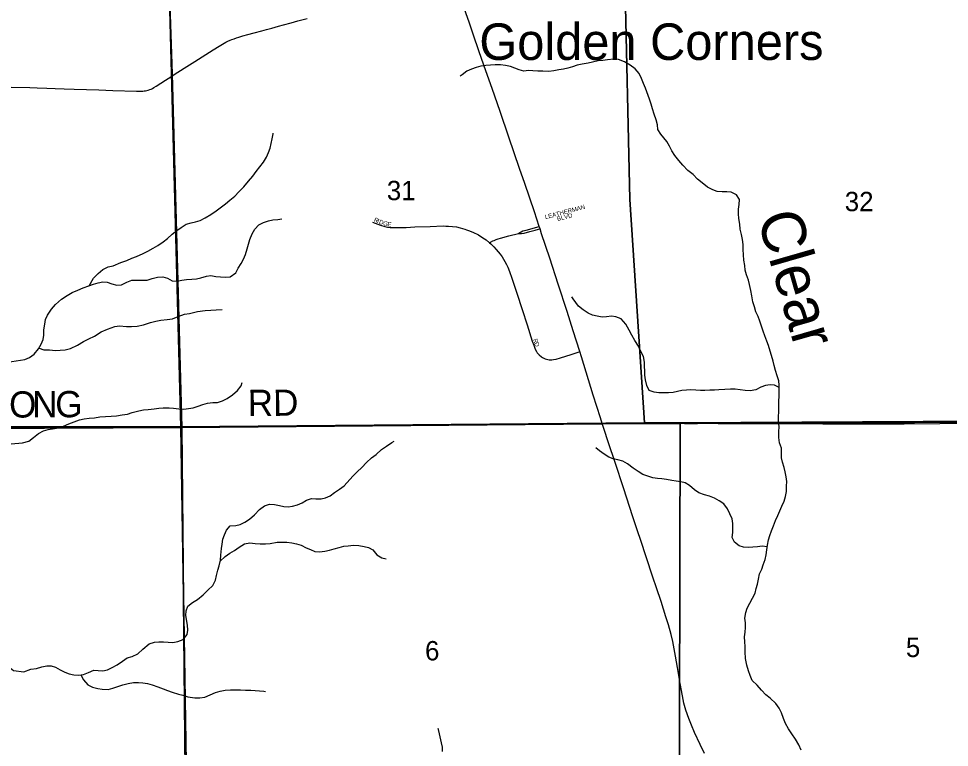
# Model space of a CAD drawing. Extents: x 1985906 to 2360102, y 891258 to 1222054.
# Drawn here: x 2106722 to 2117368, y 1053500 to 1061829 of the extents above; entities that cross this region are included whole.
import ezdxf

# ---------------------------------------------------------------- set-up
doc = ezdxf.new("R2010")
doc.units = 0
for name, color, linetype in [('GM_X_County_Road', 7, 'Continuous'), ('GM_X_Minor_River', 7, 'Continuous'), ('GM_X_Minor_River_Text', 7, 'Continuous'), ('GM_X_Section', 7, 'Continuous'), ('GM_X_Section_Text', 7, 'Continuous'), ('GM_X_State_Route', 7, 'Continuous'), ('GM_X_Township', 7, 'Continuous'), ('GM_X_Township_Road', 7, 'Continuous'), ('GM_X_Township_Road_Text', 7, 'Continuous'), ('GM_X_Township_Subdivision', 7, 'Continuous'), ('GM_X_Township_Subdivision_Text', 7, 'Continuous'), ('GM_X_Unincorporated_Text', 7, 'Continuous')]:
    doc.layers.add(name, color=color, linetype=linetype)

msp = doc.modelspace()

# ---------------------------------------------------------------- linework, layer by layer
at = {"layer": 'GM_X_County_Road'}
for points in [[(2108433, 1061145), (2108544, 1061216), (2108646, 1061281), (2108738, 1061340), (2108865, 1061420), (2108946, 1061471), (2109015, 1061515), (2109054, 1061538), (2109072, 1061548), (2109094, 1061559), (2109115, 1061570), (2109141, 1061581), (2109163, 1061590), (2109187, 1061599), (2109214, 1061609), (2109243, 1061618), (2109286, 1061631), (2109346, 1061648), (2109418, 1061668), (2109506, 1061691), (2109558, 1061706), (2109617, 1061721), (2109693, 1061742), (2109752, 1061757), (2109838, 1061781), (2109917, 1061802), (2110022, 1061831)], [(2106637, 1061047), (2106850, 1061040), (2106933, 1061037), (2107045, 1061034), (2107139, 1061030), (2107245, 1061027), (2107358, 1061023), (2107497, 1061018), (2107639, 1061014), (2107800, 1061008), (2108072, 1061000), (2108103, 1060999), (2108123, 1060999), (2108142, 1061000), (2108158, 1061002), (2108174, 1061004), (2108188, 1061007), (2108205, 1061012), (2108222, 1061018), (2108237, 1061024), (2108253, 1061032), (2108270, 1061042), (2108296, 1061056), (2108403, 1061126), (2108433, 1061145)]]:
    msp.add_lwpolyline(points, dxfattribs=at)
at = {"layer": 'GM_X_Minor_River'}
msp.add_line((2106637, 1056971), (2106767, 1056979), dxfattribs=at)
for points in [[(2115049, 1058901), (2115033, 1058953), (2115027, 1059007), (2115018, 1059067), (2115012, 1059129), (2115008, 1059192), (2115010, 1059248), (2115004, 1059304), (2114990, 1059362), (2114976, 1059424), (2114970, 1059480), (2114961, 1059544), (2114955, 1059599), (2114955, 1059651), (2114963, 1059703), (2114969, 1059763), (2114935, 1059815), (2114873, 1059847), (2114823, 1059851), (2114769, 1059851), (2114714, 1059855), (2114664, 1059871), (2114600, 1059903), (2114540, 1059951), (2114488, 1059995), (2114438, 1060047), (2114378, 1060095), (2114321, 1060155), (2114273, 1060209), (2114229, 1060266), (2114195, 1060318), (2114167, 1060372), (2114135, 1060426), (2114068, 1060510), (2114034, 1060560), (2114030, 1060614), (2114016, 1060672), (2113990, 1060736), (2113974, 1060799), (2113958, 1060853), (2113939, 1060909), (2113891, 1061033), (2113871, 1061089), (2113847, 1061143), (2113819, 1061201), (2113773, 1061256), (2113718, 1061298), (2113652, 1061334), (2113584, 1061360), (2113530, 1061364), (2113458, 1061357), (2113406, 1061351), (2113350, 1061345), (2113286, 1061331), (2113236, 1061321), (2113170, 1061309), (2113112, 1061297), (2113058, 1061279), (2113006, 1061261), (2112956, 1061253), (2112902, 1061245), (2112846, 1061231), (2112788, 1061224), (2112719, 1061228), (2112661, 1061230), (2112603, 1061234), (2112553, 1061236), (2112501, 1061230), (2112447, 1061244), (2112397, 1061262), (2112347, 1061282), (2112293, 1061294), (2112233, 1061300), (2112175, 1061300), (2112119, 1061296), (2112065, 1061292), (2112009, 1061286), (2111955, 1061272), (2111903, 1061252), (2111849, 1061227), (2111795, 1061187), (2111773, 1061171)], [(2107529, 1058776), (2107579, 1058861), (2107631, 1058917), (2107687, 1058963), (2107745, 1058993), (2107805, 1059005), (2107893, 1059040), (2107961, 1059066), (2108019, 1059090), (2108071, 1059110), (2108147, 1059146), (2108199, 1059170), (2108263, 1059204), (2108315, 1059237), (2108375, 1059277), (2108427, 1059315), (2108477, 1059365), (2108531, 1059409), (2108583, 1059443), (2108637, 1059478), (2108695, 1059494), (2108747, 1059506), (2108799, 1059522), (2108857, 1059554), (2108919, 1059592), (2108983, 1059634), (2109087, 1059711), (2109139, 1059753), (2109197, 1059799), (2109243, 1059851), (2109297, 1059907), (2109351, 1059970), (2109401, 1060028), (2109438, 1060080), (2109482, 1060134), (2109522, 1060190), (2109556, 1060244), (2109580, 1060297), (2109600, 1060349), (2109610, 1060401), (2109622, 1060457), (2109632, 1060511), (2109634, 1060519)], [(2106794, 1057934), (2106846, 1057954), (2106902, 1057994), (2106950, 1058054), (2106982, 1058110), (2107002, 1058160), (2107010, 1058213), (2107012, 1058273), (2107022, 1058335), (2107030, 1058389), (2107053, 1058441), (2107099, 1058507), (2107145, 1058562), (2107211, 1058622), (2107277, 1058666), (2107335, 1058698), (2107401, 1058726), (2107461, 1058752), (2107525, 1058775), (2107579, 1058793), (2107633, 1058809), (2107685, 1058819), (2107737, 1058815), (2107787, 1058797), (2107844, 1058781), (2107898, 1058787), (2107962, 1058817), (2108018, 1058839), (2108068, 1058841), (2108140, 1058839), (2108194, 1058841), (2108250, 1058858), (2108310, 1058874), (2108372, 1058876), (2108426, 1058862), (2108478, 1058832), (2108534, 1058830), (2108590, 1058838), (2108644, 1058848), (2108702, 1058852), (2108756, 1058856), (2108806, 1058868), (2108870, 1058886), (2108922, 1058892), (2108977, 1058880), (2109033, 1058876), (2109087, 1058874), (2109143, 1058877), (2109205, 1058923), (2109233, 1058975), (2109267, 1059031), (2109296, 1059081), (2109318, 1059133), (2109338, 1059196), (2109350, 1059250), (2109368, 1059306), (2109394, 1059368), (2109424, 1059422), (2109470, 1059472), (2109524, 1059497), (2109580, 1059517), (2109630, 1059531), (2109686, 1059535), (2109734, 1059539)], [(2115675, 1053468), (2115647, 1053530), (2115609, 1053594), (2115566, 1053654), (2115528, 1053712), (2115494, 1053774), (2115470, 1053828), (2115448, 1053893), (2115420, 1053949), (2115384, 1054003), (2115319, 1054061), (2115269, 1054099), (2115219, 1054155), (2115171, 1054209), (2115113, 1054265), (2115089, 1054321), (2115070, 1054373), (2115050, 1054438), (2115036, 1054516), (2115034, 1054590), (2115032, 1054652), (2115030, 1054706), (2115026, 1054764), (2115031, 1054817), (2115035, 1054871), (2115035, 1054923), (2115027, 1054977), (2115041, 1055041), (2115057, 1055091), (2115085, 1055147), (2115115, 1055204), (2115147, 1055262), (2115159, 1055314), (2115172, 1055366), (2115184, 1055422), (2115198, 1055484), (2115222, 1055535), (2115240, 1055587), (2115262, 1055649), (2115272, 1055699), (2115282, 1055759), (2115288, 1055811), (2115300, 1055871), (2115315, 1055922), (2115335, 1055974), (2115355, 1056030), (2115379, 1056092), (2115405, 1056150), (2115429, 1056204), (2115451, 1056255), (2115477, 1056313), (2115495, 1056369), (2115507, 1056425), (2115504, 1056485), (2115508, 1056539), (2115502, 1056592), (2115490, 1056648), (2115478, 1056698), (2115458, 1056758), (2115450, 1056808), (2115448, 1056866), (2115447, 1056918), (2115427, 1056982), (2115417, 1057041), (2115419, 1057105), (2115421, 1057167), (2115413, 1057223), (2115415, 1057283), (2115417, 1057333), (2115416, 1057389), (2115418, 1057444), (2115420, 1057524), (2115422, 1057578), (2115422, 1057640), (2115416, 1057690), (2115400, 1057748), (2115379, 1057806), (2115365, 1057865), (2115351, 1057915), (2115335, 1057977), (2115319, 1058027), (2115301, 1058093), (2115281, 1058143), (2115259, 1058205), (2115238, 1058258), (2115200, 1058372), (2115180, 1058424), (2115154, 1058476), (2115140, 1058536), (2115120, 1058592), (2115107, 1058660), (2115099, 1058723), (2115081, 1058789), (2115069, 1058839), (2115049, 1058901)], [(2115422, 1057612), (2115368, 1057638), (2115318, 1057642), (2115264, 1057636), (2115212, 1057616), (2115154, 1057588), (2115090, 1057576), (2115032, 1057578), (2114974, 1057588), (2114917, 1057593), (2114863, 1057593), (2114799, 1057589), (2114731, 1057585), (2114681, 1057583), (2114627, 1057581), (2114573, 1057579), (2114521, 1057577), (2114469, 1057583), (2114413, 1057587), (2114363, 1057583), (2114309, 1057577), (2114209, 1057557), (2114155, 1057553), (2114045, 1057552), (2113993, 1057560), (2113936, 1057578), (2113906, 1057636), (2113894, 1057699), (2113886, 1057755), (2113882, 1057903), (2113870, 1057967), (2113841, 1058025), (2113811, 1058084), (2113771, 1058150), (2113737, 1058210), (2113707, 1058270), (2113669, 1058338), (2113614, 1058396), (2113554, 1058422), (2113504, 1058428), (2113446, 1058422), (2113396, 1058418), (2113340, 1058430), (2113288, 1058440), (2113236, 1058464), (2113180, 1058502), (2113128, 1058544), (2113067, 1058626), (2113049, 1058648)], [(2106956, 1058063), (2107009, 1058045), (2107077, 1058043), (2107143, 1058036), (2107197, 1058038), (2107253, 1058042), (2107315, 1058060), (2107394, 1058097), (2107466, 1058139), (2107526, 1058168), (2107592, 1058200), (2107665, 1058251), (2107739, 1058281), (2107823, 1058312), (2107875, 1058316), (2107957, 1058312), (2108013, 1058311), (2108077, 1058315), (2108149, 1058329), (2108230, 1058354), (2108292, 1058372), (2108348, 1058381), (2108422, 1058389), (2108482, 1058397), (2108548, 1058424), (2108618, 1058452), (2108676, 1058460), (2108769, 1058481), (2108855, 1058493), (2108919, 1058498), (2108983, 1058500), (2109051, 1058506)], [(2104694, 1058020), (2104811, 1058070), (2104921, 1058079), (2105027, 1058047), (2105134, 1058060), (2105247, 1058082), (2105371, 1058069), (2105483, 1057999), (2105591, 1057883), (2105703, 1057839), (2105824, 1057856), (2105933, 1057904), (2106046, 1057943), (2106155, 1057934), (2106267, 1057906), (2106373, 1057899), (2106487, 1057893), (2106596, 1057904), (2106794, 1057934)], [(2106767, 1056979), (2106838, 1057001), (2106892, 1057041), (2106948, 1057086), (2107006, 1057116), (2107062, 1057134), (2107132, 1057144), (2107184, 1057152), (2107236, 1057170), (2107296, 1057196), (2107356, 1057220), (2107418, 1057243), (2107472, 1057255), (2107530, 1057263), (2107589, 1057267), (2107653, 1057277), (2107717, 1057283), (2107781, 1057287), (2107841, 1057291), (2107905, 1057299), (2107969, 1057309), (2108021, 1057327), (2108099, 1057348), (2108151, 1057356), (2108205, 1057362), (2108271, 1057370), (2108327, 1057376), (2108377, 1057380), (2108445, 1057382), (2108495, 1057378), (2108553, 1057370), (2108611, 1057364), (2108667, 1057372), (2108719, 1057382), (2108775, 1057398), (2108828, 1057418), (2108882, 1057435), (2108944, 1057441), (2108996, 1057443), (2109056, 1057459), (2109108, 1057489), (2109170, 1057531), (2109226, 1057577), (2109268, 1057632), (2109279, 1057670)], [(2106782, 1054364), (2106862, 1054393), (2106926, 1054403), (2106988, 1054421), (2107044, 1054433), (2107094, 1054433), (2107146, 1054415), (2107198, 1054385), (2107250, 1054359), (2107300, 1054341), (2107355, 1054329), (2107411, 1054325), (2107465, 1054331), (2107523, 1054357), (2107583, 1054381), (2107633, 1054377), (2107687, 1054373), (2107739, 1054386), (2107793, 1054412), (2107849, 1054444), (2107909, 1054486), (2107963, 1054522), (2108021, 1054538), (2108085, 1054568), (2108143, 1054623), (2108215, 1054685), (2108277, 1054703), (2108327, 1054707), (2108381, 1054707), (2108431, 1054703), (2108485, 1054699), (2108543, 1054709), (2108605, 1054733), (2108651, 1054788), (2108659, 1054838), (2108655, 1054896), (2108634, 1055008), (2108640, 1055060), (2108656, 1055114), (2108712, 1055155), (2108770, 1055189), (2108832, 1055243), (2108886, 1055295), (2108942, 1055349), (2108974, 1055412), (2108986, 1055464), (2109002, 1055526), (2109016, 1055576), (2109030, 1055638), (2109035, 1055696), (2109043, 1055773), (2109049, 1055823), (2109059, 1055879), (2109077, 1055929), (2109099, 1055981), (2109141, 1056031), (2109207, 1056037), (2109257, 1056047), (2109311, 1056074), (2109363, 1056108), (2109421, 1056158), (2109477, 1056218), (2109535, 1056262), (2109593, 1056278), (2109649, 1056276), (2109705, 1056264), (2109755, 1056251), (2109805, 1056249), (2109855, 1056255), (2109911, 1056271), (2109965, 1056293), (2110017, 1056325), (2110073, 1056345), (2110123, 1056339), (2110181, 1056341), (2110233, 1056351), (2110285, 1056375), (2110337, 1056414), (2110393, 1056450), (2110445, 1056490), (2110545, 1056598), (2110593, 1056650), (2110649, 1056697), (2110701, 1056755), (2110757, 1056809), (2110811, 1056849), (2110873, 1056905), (2110929, 1056944), (2110993, 1056986), (2111017, 1056998)], [(2115286, 1055793), (2115228, 1055799), (2115172, 1055793), (2115122, 1055789), (2115069, 1055785), (2115015, 1055789), (2114965, 1055803), (2114909, 1055845), (2114885, 1055897), (2114891, 1055957), (2114893, 1056007), (2114891, 1056060), (2114883, 1056112), (2114858, 1056170), (2114830, 1056226), (2114788, 1056282), (2114734, 1056316), (2114680, 1056348), (2114626, 1056370), (2114566, 1056386), (2114504, 1056410), (2114453, 1056444), (2114395, 1056494), (2114345, 1056522), (2114295, 1056536), (2114243, 1056544), (2114193, 1056550), (2114133, 1056560), (2114081, 1056568), (2114029, 1056574), (2113975, 1056582), (2113919, 1056600), (2113862, 1056620), (2113808, 1056652), (2113750, 1056690), (2113686, 1056740), (2113632, 1056770), (2113576, 1056788), (2113524, 1056798), (2113474, 1056818), (2113419, 1056852), (2113367, 1056888), (2113323, 1056922)], [(2109027, 1055627), (2109085, 1055682), (2109137, 1055720), (2109193, 1055751), (2109245, 1055787), (2109307, 1055825), (2109367, 1055839), (2109428, 1055831), (2109484, 1055825), (2109546, 1055827), (2109598, 1055831), (2109678, 1055845), (2109736, 1055847), (2109790, 1055844), (2109846, 1055836), (2109902, 1055826), (2109956, 1055812), (2110010, 1055780), (2110062, 1055760), (2110112, 1055740), (2110164, 1055734), (2110225, 1055742), (2110279, 1055752), (2110333, 1055768), (2110389, 1055784), (2110441, 1055798), (2110491, 1055804), (2110553, 1055810), (2110615, 1055806), (2110673, 1055796), (2110725, 1055784), (2110775, 1055756), (2110821, 1055700), (2110877, 1055668), (2110925, 1055654)], [(2106120, 1054547), (2106164, 1054554), (2106223, 1054575), (2106281, 1054578), (2106337, 1054545), (2106382, 1054487), (2106438, 1054468), (2106492, 1054473), (2106550, 1054462), (2106606, 1054425), (2106662, 1054378), (2106782, 1054364)], [(2107435, 1054328), (2107463, 1054273), (2107515, 1054215), (2107569, 1054189), (2107627, 1054171), (2107679, 1054165), (2107745, 1054163), (2107801, 1054177), (2107857, 1054197), (2107913, 1054213), (2107975, 1054229), (2108035, 1054242), (2108094, 1054242), (2108144, 1054236), (2108198, 1054228), (2108248, 1054216), (2108314, 1054192), (2108374, 1054170), (2108424, 1054150), (2108478, 1054130), (2108550, 1054108), (2108602, 1054096), (2108656, 1054078), (2108739, 1054066), (2108795, 1054066), (2108853, 1054074), (2108973, 1054126), (2109027, 1054144), (2109083, 1054154), (2109147, 1054157), (2109261, 1054157), (2109317, 1054155), (2109377, 1054153), (2109427, 1054151), (2109477, 1054145), (2109527, 1054141), (2109545, 1054139)], [(2111569, 1053451), (2111569, 1053501), (2111561, 1053552), (2111536, 1053656), (2111524, 1053706), (2111522, 1053714)]]:
    msp.add_lwpolyline(points, dxfattribs=at)
at = {"layer": 'GM_X_Section'}
for points in [[(2108437, 1062509), (2108578, 1057164), (2105626, 1057164), (2103305, 1057115), (2103105, 1062493), (2106763, 1062556)], [(2108437, 1062509), (2113655, 1062309), (2113713, 1059760), (2113883, 1057208), (2108578, 1057164)], [(2118890, 1062418), (2118962, 1059841), (2119155, 1057234), (2114288, 1057210), (2113883, 1057208), (2113713, 1059760), (2113655, 1062309)], [(2114288, 1057210), (2114277, 1052161), (2108656, 1052126), (2108578, 1057164), (2113883, 1057208)], [(2119645, 1057233), (2119612, 1052188), (2114277, 1052161), (2114288, 1057210), (2119155, 1057234)], [(2108578, 1057164), (2108656, 1052126), (2108655, 1051944), (2103079, 1052073), (2103253, 1057115), (2103305, 1057115), (2105626, 1057164)]]:
    msp.add_lwpolyline(points, close=True, dxfattribs=at)
at = {"layer": 'GM_X_State_Route'}
msp.add_lwpolyline([(2114568, 1053429), (2114519, 1053534), (2114455, 1053669), (2114418, 1053753), (2114387, 1053828), (2114355, 1053926), (2114332, 1054005), (2114314, 1054089), (2114291, 1054229), (2114258, 1054414), (2114236, 1054541), (2114205, 1054711), (2114187, 1054788), (2114157, 1054899), (2114127, 1054993), (2114071, 1055166), (2114019, 1055322), (2113977, 1055447), (2113900, 1055679), (2113840, 1055864), (2113803, 1055973), (2113745, 1056145), (2113643, 1056456), (2113541, 1056767), (2113474, 1056970), (2113413, 1057157), (2113398, 1057203), (2113379, 1057265), (2113295, 1057526), (2113159, 1057964), (2113140, 1058023), (2113064, 1058262), (2112995, 1058481), (2112893, 1058793), (2112798, 1059090), (2112704, 1059370), (2112686, 1059427), (2112677, 1059452), (2112623, 1059620), (2112513, 1059946), (2112452, 1060116), (2112329, 1060473), (2112230, 1060768), (2112138, 1061032), (2112067, 1061233), (2111992, 1061450), (2111922, 1061652), (2111880, 1061777), (2111754, 1062135)], dxfattribs=at)
at = {"layer": 'GM_X_Township'}
for points in [[(2106583, 1089599), (2107472, 1089594), (2107486, 1089138), (2107561, 1087031), (2107642, 1084033), (2107648, 1083989), (2107874, 1078624), (2108080, 1073154), (2108347, 1065164), (2108479, 1061198), (2108590, 1057156), (2105448, 1057141)], [(2130438, 1057318), (2124800, 1057239), (2124560, 1057243), (2124522, 1057246), (2119659, 1057225), (2113389, 1057199), (2108590, 1057156), (2108479, 1061198), (2108347, 1065164), (2108080, 1073154), (2107874, 1078624), (2107648, 1083989), (2107642, 1084033), (2107561, 1087031), (2107486, 1089138), (2107472, 1089594), (2107997, 1089591), (2112770, 1089563), (2114137, 1089555), (2118148, 1089526), (2120136, 1089511), (2123152, 1089499), (2136278, 1089412)], [(2108640, 1052043), (2108590, 1057156), (2113389, 1057199), (2119659, 1057225), (2124522, 1057246), (2124560, 1057243), (2124800, 1057239), (2130438, 1057318), (2131220, 1057336), (2135022, 1057409), (2135100, 1057415), (2140404, 1057547), (2140423, 1056660), (2140460, 1052522)], [(2072167, 1051923), (2071927, 1054555), (2071772, 1055614), (2071559, 1056912), (2074072, 1056906), (2076698, 1056917), (2080990, 1056935), (2084687, 1056951), (2086631, 1056959), (2092226, 1056982), (2092653, 1057011), (2096254, 1056991), (2100653, 1057113), (2104604, 1057103), (2104820, 1057134), (2105448, 1057141), (2108590, 1057156), (2108640, 1052043)]]:
    msp.add_lwpolyline(points, dxfattribs=at)
at = {"layer": 'GM_X_Township_Road'}
for points in [[(2108900, 1057162), (2108966, 1057163), (2109033, 1057164), (2109186, 1057165), (2109227, 1057166), (2109261, 1057166), (2109310, 1057167), (2109418, 1057167), (2109468, 1057168), (2109546, 1057169), (2109579, 1057169), (2109680, 1057170), (2109940, 1057172), (2110225, 1057175), (2110432, 1057176), (2110546, 1057177), (2110724, 1057179), (2110797, 1057179), (2110964, 1057182), (2111118, 1057183), (2111382, 1057186), (2111709, 1057189), (2111837, 1057190), (2112050, 1057193), (2112259, 1057195), (2112413, 1057195), (2112536, 1057197), (2112771, 1057199), (2113013, 1057201), (2113172, 1057202), (2113342, 1057203), (2113398, 1057203)], [(2113398, 1057203), (2113472, 1057204), (2113617, 1057205), (2113783, 1057204), (2113900, 1057204), (2114171, 1057204), (2114340, 1057203), (2114428, 1057203), (2114487, 1057203)], [(2114487, 1057203), (2114576, 1057204), (2114725, 1057203), (2115000, 1057200), (2115245, 1057202), (2115457, 1057201), (2115641, 1057201), (2115921, 1057199), (2116170, 1057198), (2116426, 1057197), (2116850, 1057198), (2117260, 1057201), (2117479, 1057204), (2117740, 1057207), (2118138, 1057212), (2118607, 1057217), (2118998, 1057219), (2119429, 1057223), (2119579, 1057225), (2119666, 1057227)], [(2106575, 1057148), (2106786, 1057150), (2106930, 1057152), (2106995, 1057152), (2107128, 1057152), (2107304, 1057155), (2107416, 1057155), (2107571, 1057156), (2107735, 1057158), (2107849, 1057159), (2107969, 1057160)], [(2107969, 1057160), (2107982, 1057160), (2108141, 1057160), (2108243, 1057160), (2108322, 1057161), (2108408, 1057161), (2108502, 1057161), (2108568, 1057162)], [(2108568, 1057162), (2108658, 1057161), (2108876, 1057161), (2108900, 1057162)]]:
    msp.add_lwpolyline(points, dxfattribs=at)
at = {"layer": 'GM_X_Township_Subdivision'}
for points in [[(2110771, 1059501), (2110863, 1059467), (2110910, 1059453), (2110942, 1059447), (2110974, 1059442), (2111006, 1059441), (2111055, 1059441), (2111121, 1059443), (2111154, 1059442), (2111256, 1059448), (2111428, 1059455), (2111580, 1059459), (2111609, 1059458), (2111639, 1059457), (2111686, 1059454), (2111730, 1059448), (2111771, 1059438), (2111825, 1059423), (2111846, 1059416), (2111867, 1059408), (2111918, 1059388), (2111981, 1059358), (2112033, 1059325), (2112069, 1059299), (2112108, 1059268)], [(2112440, 1059375), (2112454, 1059384), (2112469, 1059393), (2112491, 1059402), (2112526, 1059412), (2112623, 1059438), (2112662, 1059448), (2112677, 1059452)], [(2112440, 1059375), (2112459, 1059373), (2112476, 1059374), (2112503, 1059378), (2112571, 1059395), (2112630, 1059411), (2112667, 1059422), (2112686, 1059427)], [(2112108, 1059268), (2112121, 1059275), (2112148, 1059289), (2112162, 1059295), (2112186, 1059304), (2112206, 1059312), (2112234, 1059321), (2112329, 1059347), (2112440, 1059375)], [(2112108, 1059268), (2112124, 1059255), (2112158, 1059220), (2112184, 1059191), (2112209, 1059163), (2112230, 1059137), (2112253, 1059106), (2112269, 1059079), (2112285, 1059053), (2112304, 1059017), (2112318, 1058988), (2112338, 1058939), (2112364, 1058863), (2112421, 1058690), (2112483, 1058503), (2112539, 1058331), (2112598, 1058143), (2112614, 1058096), (2112632, 1058051), (2112645, 1058025), (2112655, 1058009), (2112666, 1057996), (2112677, 1057985), (2112702, 1057965), (2112716, 1057956), (2112730, 1057948), (2112744, 1057941), (2112759, 1057936), (2112775, 1057932), (2112791, 1057931), (2112807, 1057930), (2112823, 1057930), (2112839, 1057932), (2112871, 1057937), (2112921, 1057952), (2113043, 1057991), (2113122, 1058017), (2113140, 1058023)]]:
    msp.add_lwpolyline(points, dxfattribs=at)

# ---------------------------------------------------------------- texts
at = {"layer": 'GM_X_Minor_River_Text'}
msp.add_text('Clear', height=500.2, rotation=286.0602, dxfattribs=at).set_placement((2115167, 1059562))
at = {"layer": 'GM_X_Section_Text'}
for s, p in [('31', (2110934, 1059754)), ('32', (2116172, 1059628)), ('6', (2111371, 1054494)), ('5', (2116871, 1054532))]:
    msp.add_text(s, height=221, rotation=0, dxfattribs=at).set_placement(p)
at = {"layer": 'GM_X_Township_Road_Text'}
for s, rotation, p in [('O', 0.2696, (2106614, 1057269)), ('N', 0.2696, (2106878, 1057271)), ('G', 0.2696, (2107142, 1057272)), ('RD', 0.491, (2109344, 1057286))]:
    msp.add_text(s, height=300, rotation=rotation, dxfattribs=at).set_placement(p)
at = {"layer": 'GM_X_Township_Subdivision_Text'}
for s, rotation, p in [('LEATHERMAN', 14.6219, (2112749, 1059536)), ('R', 336.0696, (2110781, 1059513)), ('I', 336.0553, (2110817, 1059497)), ('D', 337.8543, (2110839, 1059488)), ('G', 346.9575, (2110888, 1059469)), ('BLVD', 14.0348, (2112887, 1059515)), ('E', 354.6052, (2110938, 1059457)), ('R', 287.6554, (2112604, 1058161)), ('D', 294.7544, (2112618, 1058117))]:
    msp.add_text(s, height=50, rotation=rotation, dxfattribs=at).set_placement(p)
at = {"layer": 'GM_X_Unincorporated_Text'}
msp.add_text('Golden Corners', height=417, rotation=0, dxfattribs=at).set_placement((2111992, 1061357))

doc.saveas('drawing.dxf')
